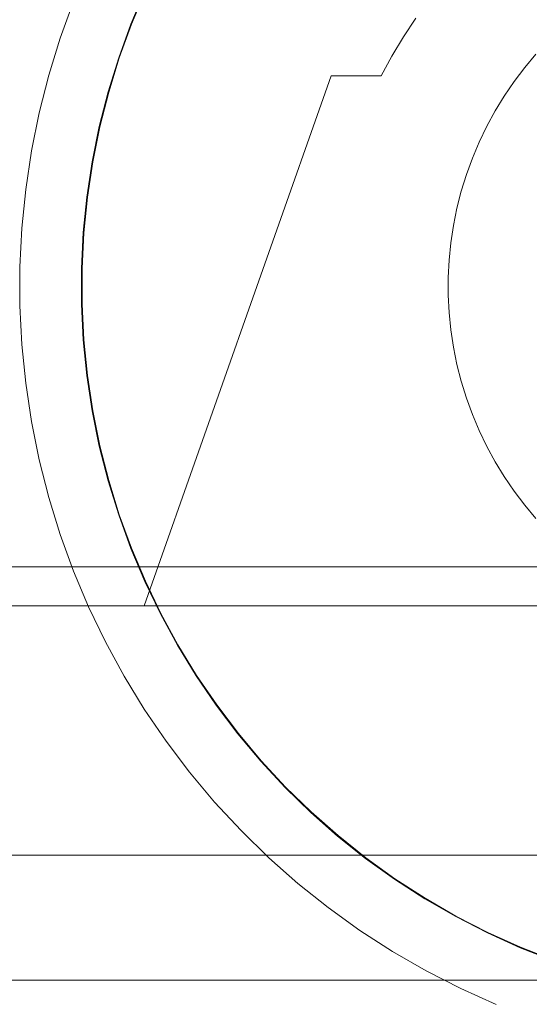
# Model space of a CAD drawing. Header units: millimetres. Extents: x -2233 to 61924, y -68080 to 6847.
# Tile 857 of 1056: x 26700 to 26733, y 1195 to 1258. Entities that reach past the tile are written whole.
import ezdxf

# ---------------------------------------------------------------- set-up
doc = ezdxf.new("R2010")
doc.units = ezdxf.units.MM
doc.layers.add('COTAS_P', color=1, linetype='Continuous', lineweight=0)
doc.layers.add('lateral_C05', color=7, linetype='Continuous', lineweight=0)
doc.dimstyles.new('R19_100', dxfattribs={"dimtxt": 250, "dimasz": 150, "dimexe": 150, "dimexo": 80, "dimgap": 100, "dimtad": 1, "dimtih": 1, "dimtoh": 1, "dimdsep": 46, "dimcen": 0.09, "dimadec": 0, "dimazin": 0, "dimtfac": 1, "dimtdec": 4, "dimtofl": 0, "dimtmove": 0, "dimatfit": 3, "dimfxl": 1, "dimtolj": 1, "dimtzin": 0, "dimarcsym": 0})

# ---------------------------------------------------------------- blocks, each defined once
blk = doc.blocks.new('DIM_R28_7')
at = {"layer": 'COTAS_P'}
for p, q in [((24250.067, 2141), (24400.067, 2186)), ((26750.067, 2141), (26600.067, 2186)), ((24250.067, 1241), (24250.067, 2141)), ((24250.067, 2141), (26750.067, 2141)), ((24250.067, 2141), (24400.067, 2096)), ((26750.067, 2141), (26600.067, 2096)), ((26750.067, 1241), (26750.067, 2141))]:
    blk.add_line(p, q, dxfattribs=at)
blk.add_text('2500 P', height=250, dxfattribs=at).set_placement((25500.067, 2241))

msp = doc.modelspace()

# ---------------------------------------------------------------- linework, layer by layer
at = {"layer": 'lateral_C05'}
for p, q in [((26707.21, 1257.82), (26708.102, 1259.936)), ((26707.247, 1257.806), (26708.138, 1259.919)), ((26702.671, 1256.924), (26703.524, 1259.267)), ((26724.694, 1257.006), (26725.491, 1258.205)), ((26706.425, 1255.663), (26707.21, 1257.82)), ((26706.463, 1255.65), (26707.247, 1257.806)), ((26701.936, 1254.542), (26702.671, 1256.924)), ((26723.955, 1255.77), (26724.694, 1257.006)), ((26705.748, 1253.469), (26706.425, 1255.663)), ((26705.787, 1253.459), (26706.463, 1255.65)), ((26723.277, 1254.5), (26723.955, 1255.77)), ((26732.476, 1255.029), (26733.197, 1255.888)), ((26731.799, 1254.134), (26732.476, 1255.029)), ((26701.321, 1252.126), (26701.936, 1254.542)), ((26708.067, 1220.5), (26720.067, 1254.5)), ((26720.067, 1254.5), (26723.277, 1254.5)), ((26731.167, 1253.207), (26731.799, 1254.134)), ((26705.182, 1251.245), (26705.748, 1253.469)), ((26705.221, 1251.236), (26705.787, 1253.459)), ((26730.582, 1252.25), (26731.167, 1253.207)), ((26700.827, 1249.682), (26701.321, 1252.126)), ((26730.045, 1251.265), (26730.582, 1252.25)), ((26704.727, 1248.995), (26705.182, 1251.245)), ((26704.766, 1248.988), (26705.221, 1251.236)), ((26729.559, 1250.254), (26730.045, 1251.265)), ((26729.123, 1249.22), (26729.559, 1250.254)), ((26700.456, 1247.217), (26700.827, 1249.682)), ((26704.385, 1246.725), (26704.727, 1248.995)), ((26704.424, 1246.72), (26704.766, 1248.988)), ((26728.739, 1248.166), (26729.123, 1249.22)), ((26728.408, 1247.094), (26728.739, 1248.166)), ((26700.207, 1244.737), (26700.456, 1247.217)), ((26728.132, 1246.007), (26728.408, 1247.094)), ((26704.156, 1244.441), (26704.385, 1246.725)), ((26704.196, 1244.438), (26704.424, 1246.72)), ((26727.909, 1244.907), (26728.132, 1246.007)), ((26727.742, 1243.798), (26727.909, 1244.907)), ((26700.083, 1242.247), (26700.207, 1244.737)), ((26704.042, 1242.148), (26704.156, 1244.441)), ((26704.082, 1242.147), (26704.196, 1244.438)), ((26727.63, 1242.681), (26727.742, 1243.798)), ((26727.574, 1241.561), (26727.63, 1242.681)), ((26700.083, 1239.753), (26700.083, 1242.247)), ((26704.042, 1239.852), (26704.042, 1242.148)), ((26704.082, 1239.853), (26704.082, 1242.147)), ((26727.574, 1240.439), (26727.574, 1241.561)), ((26704.156, 1237.559), (26704.042, 1239.852)), ((26704.196, 1237.562), (26704.082, 1239.853)), ((26727.63, 1239.319), (26727.574, 1240.439)), ((26700.207, 1237.263), (26700.083, 1239.753)), ((26727.742, 1238.202), (26727.63, 1239.319)), ((26727.909, 1237.093), (26727.742, 1238.202)), ((26704.385, 1235.275), (26704.156, 1237.559)), ((26704.424, 1235.28), (26704.196, 1237.562)), ((26700.456, 1234.783), (26700.207, 1237.263)), ((26728.132, 1235.993), (26727.909, 1237.093)), ((26728.408, 1234.906), (26728.132, 1235.993)), ((26700.827, 1232.318), (26700.456, 1234.783)), ((26704.727, 1233.005), (26704.385, 1235.275)), ((26704.766, 1233.012), (26704.424, 1235.28)), ((26728.739, 1233.834), (26728.408, 1234.906)), ((26729.123, 1232.78), (26728.739, 1233.834)), ((26705.182, 1230.755), (26704.727, 1233.005)), ((26705.221, 1230.764), (26704.766, 1233.012)), ((26701.321, 1229.874), (26700.827, 1232.318)), ((26729.559, 1231.746), (26729.123, 1232.78)), ((26730.045, 1230.735), (26729.559, 1231.746)), ((26705.748, 1228.531), (26705.182, 1230.755)), ((26705.787, 1228.541), (26705.221, 1230.764)), ((26730.582, 1229.75), (26730.045, 1230.735)), ((26701.936, 1227.458), (26701.321, 1229.874)), ((26731.167, 1228.793), (26730.582, 1229.75)), ((26706.425, 1226.337), (26705.748, 1228.531)), ((26706.463, 1226.35), (26705.787, 1228.541)), ((26731.799, 1227.866), (26731.167, 1228.793)), ((26732.476, 1226.971), (26731.799, 1227.866)), ((26702.671, 1225.076), (26701.936, 1227.458)), ((26733.197, 1226.112), (26732.476, 1226.971)), ((26707.21, 1224.18), (26706.425, 1226.337)), ((26707.247, 1224.194), (26706.463, 1226.35)), ((26703.524, 1222.733), (26702.671, 1225.076)), ((26708.102, 1222.064), (26707.21, 1224.18)), ((26708.138, 1222.081), (26707.247, 1224.194)), ((26670.067, 1223), (26830.067, 1223)), ((26704.492, 1220.436), (26703.524, 1222.733)), ((26709.098, 1219.996), (26708.102, 1222.064)), ((26709.133, 1220.014), (26708.138, 1222.081)), ((26680.067, 1220.5), (26820.067, 1220.5)), ((26700.067, 1220.5), (26700.386, 1220.5)), ((26700.386, 1220.5), (26700.705, 1220.5)), ((26700.705, 1220.5), (26701.021, 1220.5)), ((26701.021, 1220.5), (26701.336, 1220.5)), ((26701.336, 1220.5), (26701.647, 1220.5)), ((26701.647, 1220.5), (26701.954, 1220.5)), ((26701.954, 1220.5), (26702.257, 1220.5)), ((26702.257, 1220.5), (26702.555, 1220.5)), ((26702.555, 1220.5), (26702.847, 1220.5)), ((26702.847, 1220.5), (26703.132, 1220.5)), ((26703.132, 1220.5), (26703.409, 1220.5)), ((26703.409, 1220.5), (26703.679, 1220.5)), ((26703.679, 1220.5), (26703.94, 1220.5)), ((26703.94, 1220.5), (26704.191, 1220.5)), ((26704.191, 1220.5), (26704.433, 1220.5)), ((26704.433, 1220.5), (26704.664, 1220.5)), ((26705.574, 1218.189), (26704.492, 1220.436)), ((26704.664, 1220.5), (26704.884, 1220.5)), ((26704.884, 1220.5), (26705.092, 1220.5)), ((26705.092, 1220.5), (26705.288, 1220.5)), ((26705.288, 1220.5), (26705.472, 1220.5)), ((26705.472, 1220.5), (26705.643, 1220.5)), ((26705.643, 1220.5), (26705.8, 1220.5)), ((26705.8, 1220.5), (26705.943, 1220.5)), ((26706.073, 1220.5), (26705.943, 1220.5)), ((26706.188, 1220.5), (26706.073, 1220.5)), ((26706.288, 1220.5), (26706.188, 1220.5)), ((26706.373, 1220.5), (26706.288, 1220.5)), ((26706.443, 1220.5), (26706.373, 1220.5)), ((26706.497, 1220.5), (26706.443, 1220.5)), ((26706.536, 1220.5), (26706.497, 1220.5)), ((26706.56, 1220.5), (26706.536, 1220.5)), ((26708.067, 1220.5), (26728.164, 1220.5)), ((26728.164, 1220.5), (26771.971, 1220.5)), ((26710.196, 1217.98), (26709.098, 1219.996)), ((26710.23, 1218), (26709.133, 1220.014)), ((26706.766, 1216), (26705.574, 1218.189)), ((26711.393, 1216.021), (26710.196, 1217.98)), ((26711.426, 1216.043), (26710.23, 1218)), ((26708.066, 1213.873), (26706.766, 1216)), ((26712.686, 1214.124), (26711.393, 1216.021)), ((26712.718, 1214.148), (26711.426, 1216.043)), ((26714.072, 1212.295), (26712.686, 1214.124)), ((26714.103, 1212.319), (26712.718, 1214.148)), ((26709.471, 1211.813), (26708.066, 1213.873)), ((26715.548, 1210.536), (26714.072, 1212.295)), ((26715.578, 1210.562), (26714.103, 1212.319)), ((26710.976, 1209.826), (26709.471, 1211.813)), ((26717.109, 1208.853), (26715.548, 1210.536)), ((26717.138, 1208.881), (26715.578, 1210.562)), ((26712.578, 1207.916), (26710.976, 1209.826)), ((26718.78, 1207.28), (26717.138, 1208.881)), ((26718.752, 1207.25), (26717.109, 1208.853)), ((26714.274, 1206.088), (26712.578, 1207.916)), ((26720.474, 1205.731), (26718.752, 1207.25)), ((26720.499, 1205.762), (26718.78, 1207.28)), ((26716.059, 1204.347), (26714.274, 1206.088)), ((26722.268, 1204.3), (26720.474, 1205.731)), ((26722.292, 1204.332), (26720.499, 1205.762)), ((26660.067, 1204.5), (26840.067, 1204.5)), ((26680.067, 1204.5), (26820.067, 1204.5)), ((26699.83, 1204.5), (26700.077, 1204.5)), ((26700.067, 1204.5), (26700.386, 1204.5)), ((26700.077, 1204.5), (26700.317, 1204.5)), ((26700.317, 1204.5), (26700.551, 1204.5)), ((26700.386, 1204.5), (26700.705, 1204.5)), ((26700.551, 1204.5), (26700.778, 1204.5)), ((26700.705, 1204.5), (26701.021, 1204.5)), ((26700.778, 1204.5), (26700.997, 1204.5)), ((26700.997, 1204.5), (26701.207, 1204.5)), ((26701.021, 1204.5), (26701.336, 1204.5)), ((26701.207, 1204.5), (26701.408, 1204.5)), ((26701.336, 1204.5), (26701.647, 1204.5)), ((26701.408, 1204.5), (26701.599, 1204.5)), ((26701.599, 1204.5), (26701.781, 1204.5)), ((26701.647, 1204.5), (26701.954, 1204.5)), ((26701.781, 1204.5), (26701.952, 1204.5)), ((26701.952, 1204.5), (26702.112, 1204.5)), ((26701.954, 1204.5), (26702.257, 1204.5)), ((26702.112, 1204.5), (26702.261, 1204.5)), ((26702.257, 1204.5), (26702.555, 1204.5)), ((26702.261, 1204.5), (26702.398, 1204.5)), ((26702.398, 1204.5), (26702.523, 1204.5)), ((26702.523, 1204.5), (26702.636, 1204.5)), ((26702.555, 1204.5), (26702.847, 1204.5)), ((26702.636, 1204.5), (26702.736, 1204.5)), ((26702.736, 1204.5), (26702.823, 1204.5)), ((26702.823, 1204.5), (26702.897, 1204.5)), ((26702.847, 1204.5), (26703.132, 1204.5)), ((26702.897, 1204.5), (26702.958, 1204.5)), ((26702.958, 1204.5), (26703.006, 1204.5)), ((26703.006, 1204.5), (26703.04, 1204.5)), ((26703.04, 1204.5), (26703.061, 1204.5)), ((26703.132, 1204.5), (26703.409, 1204.5)), ((26703.409, 1204.5), (26703.679, 1204.5)), ((26703.679, 1204.5), (26703.94, 1204.5)), ((26703.94, 1204.5), (26704.191, 1204.5)), ((26704.191, 1204.5), (26704.433, 1204.5)), ((26704.433, 1204.5), (26704.664, 1204.5)), ((26704.664, 1204.5), (26704.884, 1204.5)), ((26704.884, 1204.5), (26705.092, 1204.5)), ((26705.092, 1204.5), (26705.288, 1204.5)), ((26705.288, 1204.5), (26705.472, 1204.5)), ((26705.472, 1204.5), (26705.643, 1204.5)), ((26705.643, 1204.5), (26705.8, 1204.5)), ((26705.8, 1204.5), (26705.943, 1204.5)), ((26705.943, 1204.5), (26706.073, 1204.5)), ((26706.073, 1204.5), (26706.188, 1204.5)), ((26706.188, 1204.5), (26706.288, 1204.5)), ((26706.288, 1204.5), (26706.373, 1204.5)), ((26706.373, 1204.5), (26706.443, 1204.5)), ((26706.443, 1204.5), (26706.497, 1204.5)), ((26706.497, 1204.5), (26706.536, 1204.5)), ((26706.536, 1204.5), (26706.56, 1204.5)), ((26717.928, 1202.698), (26716.059, 1204.347)), ((26724.132, 1202.96), (26722.268, 1204.3)), ((26724.155, 1202.993), (26722.292, 1204.332)), ((26719.877, 1201.143), (26717.928, 1202.698)), ((26726.061, 1201.714), (26724.132, 1202.96)), ((26726.081, 1201.749), (26724.155, 1202.993)), ((26728.049, 1200.567), (26726.061, 1201.714)), ((26728.068, 1200.602), (26726.081, 1201.749)), ((26721.901, 1199.688), (26719.877, 1201.143)), ((26730.091, 1199.519), (26728.049, 1200.567)), ((26730.109, 1199.555), (26728.068, 1200.602)), ((26723.996, 1198.335), (26721.901, 1199.688)), ((26732.184, 1198.575), (26730.091, 1199.519)), ((26732.199, 1198.612), (26730.109, 1199.555)), ((26726.155, 1197.089), (26723.996, 1198.335)), ((26734.321, 1197.737), (26732.184, 1198.575)), ((26734.335, 1197.774), (26732.199, 1198.612)), ((26728.373, 1195.952), (26726.155, 1197.089)), ((26660.067, 1196.5), (26840.067, 1196.5)), ((26690.067, 1196.5), (26750.067, 1196.5)), ((26699.83, 1196.5), (26700.077, 1196.5)), ((26700.077, 1196.5), (26700.317, 1196.5)), ((26700.317, 1196.5), (26700.551, 1196.5)), ((26700.551, 1196.5), (26700.778, 1196.5)), ((26700.778, 1196.5), (26700.997, 1196.5)), ((26700.997, 1196.5), (26701.207, 1196.5)), ((26701.207, 1196.5), (26701.408, 1196.5)), ((26701.408, 1196.5), (26701.599, 1196.5)), ((26701.599, 1196.5), (26701.781, 1196.5)), ((26701.781, 1196.5), (26701.952, 1196.5)), ((26701.952, 1196.5), (26702.112, 1196.5)), ((26702.112, 1196.5), (26702.261, 1196.5)), ((26702.261, 1196.5), (26702.398, 1196.5)), ((26702.398, 1196.5), (26702.523, 1196.5)), ((26702.523, 1196.5), (26702.636, 1196.5)), ((26702.636, 1196.5), (26702.736, 1196.5)), ((26702.736, 1196.5), (26702.823, 1196.5)), ((26702.823, 1196.5), (26702.897, 1196.5)), ((26702.897, 1196.5), (26702.958, 1196.5)), ((26702.958, 1196.5), (26703.006, 1196.5)), ((26703.006, 1196.5), (26703.04, 1196.5)), ((26703.04, 1196.5), (26703.061, 1196.5)), ((26730.646, 1194.926), (26728.373, 1195.952))]:
    msp.add_line(p, q, dxfattribs=at)

# ---------------------------------------------------------------- dimensions: what is measured, and where the dimension line sits
at = {"layer": 'COTAS_P'}
dim = msp.add_aligned_dim(p1=(24250.067, 1241), p2=(26750.067, 1241), distance=900, text='<> P', dimstyle='R19_100', dxfattribs=at)
dim.commit()
dim.dimension.update_dxf_attribs({"geometry": 'DIM_R28_7', "text_midpoint": (25500.067, 2141)})

doc.saveas('drawing.dxf')
